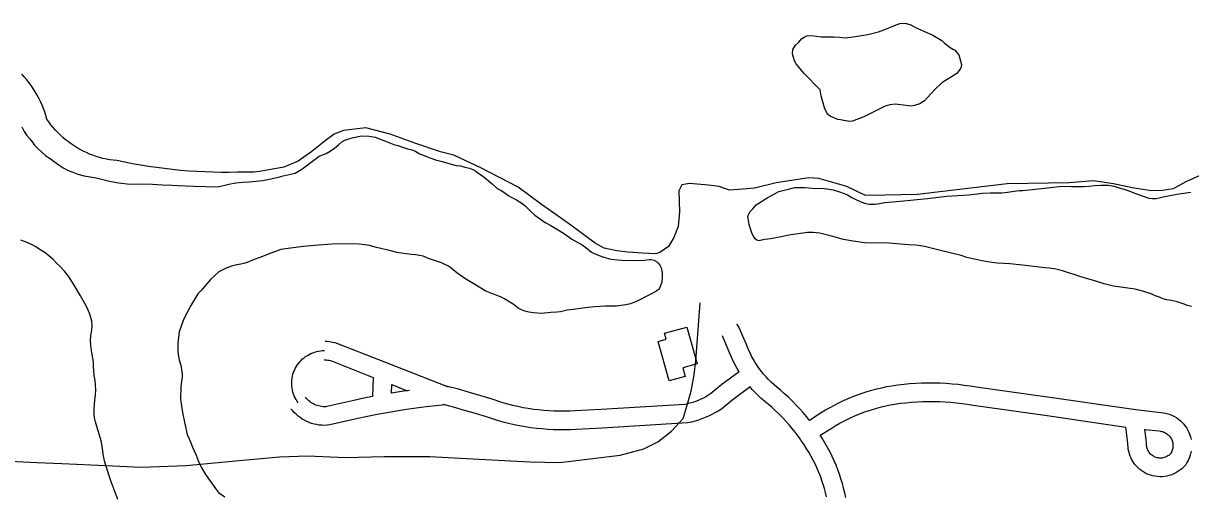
# Model space of a CAD drawing. Extents: x 3704301 to 3742427, y 506229 to 532009.
# Drawn here: x 3717011 to 3718892, y 512803 to 513561 of the extents above; entities that cross this region are included whole.
import ezdxf

# ---------------------------------------------------------------- set-up
doc = ezdxf.new("R2010")
doc.units = 0
for name, color, linetype in [('V-BLDG-OTLN', 7, 'Continuous'), ('V-ROAD-CNTR', 7, 'Continuous'), ('V-SITE-OTLN', 7, 'Continuous'), ('V-TOPO-SHOR', 7, 'Continuous')]:
    doc.layers.add(name, color=color, linetype=linetype)

msp = doc.modelspace()

# ---------------------------------------------------------------- linework, layer by layer
at = {"layer": 'V-BLDG-OTLN'}
msp.add_lwpolyline([(3718079.7, 513071.4), (3718096.4, 513012.3), (3718073.1, 513005.7), (3718077.1, 512991.8), (3718051.6, 512984.6), (3718033.7, 513048.1), (3718046.7, 513051.7), (3718043.9, 513061.3)], close=True, dxfattribs=at)
at = {"layer": 'V-ROAD-CNTR'}
for p, q in [((3717574.6, 512990.3), (3717573.3, 512959.3)), ((3717604.2, 512978.7), (3717603.5, 512964.7))]:
    msp.add_line(p, q, dxfattribs=at)
for points in [[(3716989.4, 512855.2), (3717032.6, 512853.2), (3717073, 512851.3), (3717143.3, 512848), (3717201, 512845.2), (3717273, 512848.3), (3717364.6, 512856.7), (3717423.5, 512862.2), (3717468.7, 512863.7), (3717529.7, 512861), (3717592.5, 512862.5), (3717665.6, 512862.4), (3717724.6, 512859.6), (3717827, 512854.2), (3717875.4, 512852.7), (3717972.2, 512864.7), (3718010.5, 512874.8), (3718033.1, 512886.5), (3718054.9, 512903.6), (3718073.7, 512923.9), (3718080.5, 512945.7), (3718087, 512968.2), (3718091.8, 512994.1), (3718094.2, 513016.8), (3718098.1, 513066.7), (3718101.2, 513110.3)], [(3718277.6, 512920.8), (3718272.7, 512926.9), (3718267.2, 512933.4), (3718261.5, 512939.8), (3718255.6, 512946.1), (3718249.6, 512952.2), (3718243.4, 512958.2), (3718237.1, 512963.9), (3718230.6, 512969.6), (3718224.2, 512974.8), (3718219.8, 512978.6), (3718215.5, 512982.6), (3718211.4, 512986.7), (3718207.4, 512991), (3718203.6, 512995.4), (3718200, 512999.9), (3718196.5, 513004.6), (3718193.1, 513009.3), (3718190, 513014.2), (3718187, 513019.2), (3718184.2, 513024.4), (3718181.6, 513029.6), (3718179.1, 513034.9), (3718176.8, 513040.5), (3718163.2, 513072.8), (3718160.4, 513076.2)], [(3718163.9, 512999.3), (3718160.9, 513004.4), (3718157.6, 513010.4), (3718154.5, 513016.6), (3718151.7, 513022.8), (3718149.1, 513028.9), (3718137.3, 513057.1), (3718137.3, 513057.1)], [(3717453.7, 512949), (3717451.8, 512951.6), (3717450.1, 512954.4), (3717448.6, 512957.3), (3717447.2, 512960.2), (3717446.1, 512963.3), (3717445.1, 512966.4), (3717444.3, 512969.6), (3717443.7, 512972.8), (3717443.3, 512976), (3717443.1, 512979.2), (3717443.1, 512982.5), (3717443.3, 512985.8), (3717443.8, 512989), (3717444.4, 512992.2), (3717445.2, 512995.4), (3717446.2, 512998.5), (3717447.4, 513001.5), (3717448.7, 513004.4), (3717450.3, 513007.3), (3717452, 513010.1), (3717453.9, 513012.7), (3717456, 513015.3), (3717458.2, 513017.6), (3717460.5, 513019.9), (3717463, 513022), (3717465.6, 513024), (3717468.4, 513025.8), (3717471.2, 513027.4), (3717474.1, 513028.8), (3717477.1, 513030.1), (3717480.2, 513031.1), (3717483.3, 513032), (3717486.5, 513032.7), (3717489.7, 513033.1), (3717493, 513033.4), (3717496.2, 513033.5)], [(3717496.8, 513048.5), (3717500.5, 513048.4), (3717504.7, 513047.9), (3717508.8, 513047.3), (3717512.9, 513046.3), (3717517.1, 513045.1), (3717595.6, 513014.3), (3717695.2, 512975.2)], [(3717495.7, 513018.5), (3717498.5, 513018.4), (3717500.8, 513018.2), (3717503.1, 513017.8), (3717505.4, 513017.3), (3717507.4, 513016.7), (3717574.6, 512990.3)], [(3718164, 512999.3), (3718136.2, 512978.5), (3718117.9, 512963.6), (3718114.5, 512961.4), (3718110.5, 512959.1), (3718106.4, 512956.9), (3718102.3, 512954.9), (3718098, 512953.1), (3718093.7, 512951.4), (3718089.3, 512949.9), (3718084.9, 512948.5), (3718080.4, 512947.4), (3718076.8, 512946.6), (3717941.9, 512938.3), (3717899.9, 512936.3), (3717891.3, 512935.8), (3717882.9, 512935.6), (3717874.5, 512935.6), (3717866.1, 512935.8), (3717857.7, 512936.2), (3717849.3, 512936.8), (3717840.9, 512937.7), (3717832.6, 512938.7), (3717824.3, 512940), (3717816, 512941.4), (3717807.7, 512943.1), (3717799.5, 512944.9), (3717791.4, 512947), (3717783.4, 512949.2), (3717765.9, 512955), (3717747.9, 512960.6), (3717729.8, 512965.9), (3717711.7, 512971), (3717692, 512976.2), (3717690.9, 512976.2)], [(3718181.6, 512975), (3718154.7, 512954.8), (3718135.5, 512939.2), (3718130.1, 512935.8), (3718125.1, 512932.9), (3718120, 512930.2), (3718114.8, 512927.7), (3718109.5, 512925.4), (3718104.1, 512923.2), (3718098.6, 512921.3), (3718093.1, 512919.7), (3718087.5, 512918.2), (3718081, 512916.8), (3717943.5, 512908.3), (3717901.4, 512906.3), (3717892.5, 512905.8), (3717883.3, 512905.6), (3717874.1, 512905.6), (3717865, 512905.8), (3717855.8, 512906.3), (3717846.7, 512907), (3717837.6, 512907.9), (3717828.5, 512909), (3717819.4, 512910.3), (3717810.4, 512911.9), (3717801.4, 512913.7), (3717792.5, 512915.8), (3717783.6, 512918), (3717774.7, 512920.5), (3717756.8, 512926.4), (3717739.2, 512931.9), (3717721.6, 512937.1), (3717703.8, 512942), (3717687.7, 512946.3), (3717690.4, 512946.2), (3717675.4, 512944.6), (3717659.6, 512942.7), (3717643.7, 512940.6), (3717628, 512938.3), (3717612.2, 512935.8), (3717590.4, 512932), (3717580.8, 512930.2), (3717565.1, 512927.2), (3717549.6, 512923.9), (3717504.8, 512913.5), (3717500.1, 512913), (3717495.9, 512912.9), (3717491.7, 512913), (3717487.6, 512913.4), (3717483.4, 512914.1), (3717479.3, 512915), (3717475.3, 512916.1), (3717471.4, 512917.5), (3717467.5, 512919.1), (3717463.8, 512921), (3717460.2, 512923.1), (3717456.7, 512925.4), (3717453.3, 512927.9), (3717450.2, 512930.7), (3717447.2, 512933.6), (3717444.3, 512936.7), (3717442, 512939.6)], [(3717604.7, 512978.5), (3717629.4, 512968.8)], [(3718305, 512797.8), (3718303.4, 512804.5), (3718301.6, 512811.1), (3718299.6, 512817.7), (3718297.4, 512824.2), (3718295.1, 512830.7), (3718292.6, 512837.1), (3718289.9, 512843.4), (3718287, 512849.7), (3718283.9, 512855.8), (3718280.3, 512862.7), (3718276.4, 512869.4), (3718272.3, 512876.1), (3718268.1, 512882.7), (3718263.7, 512889.1), (3718261.3, 512892.5), (3718259.2, 512895.5), (3718254.4, 512901.7), (3718249.6, 512907.8), (3718244.5, 512913.8), (3718239.3, 512919.6), (3718234, 512925.3), (3718228.5, 512930.9), (3718222.9, 512936.3), (3718217.1, 512941.5), (3718211.2, 512946.6), (3718204.9, 512951.8), (3718199.7, 512956.3), (3718194.7, 512961), (3718189.8, 512965.9), (3718185.1, 512970.9), (3718181.1, 512975.5)], [(3718277.2, 512921.3), (3718296.5, 512933.5), (3718303.4, 512937.7), (3718310.5, 512941.8), (3718317.6, 512945.7), (3718324.9, 512949.4), (3718332.3, 512952.8), (3718339.7, 512956.1), (3718347.2, 512959.2), (3718354.9, 512962.1), (3718362.5, 512964.8), (3718370.3, 512967.3), (3718378.1, 512969.6), (3718386, 512971.7), (3718393.9, 512973.6), (3718401.9, 512975.3), (3718410, 512976.8), (3718419.8, 512978.1), (3718429.5, 512979.3), (3718439.2, 512980.2), (3718449, 512980.9), (3718458.7, 512981.3), (3718468.5, 512981.5), (3718478.3, 512981.5), (3718488, 512981.2), (3718497.8, 512980.7), (3718507.5, 512980), (3718517.2, 512979.1), (3718526.9, 512977.9), (3718536.6, 512976.5), (3718545.8, 512974.9), (3718664.8, 512958.5), (3718803.1, 512938.2)], [(3717573.5, 512959.4), (3717559.1, 512956.6), (3717543.1, 512953.2), (3717500, 512943.2), (3717498.2, 512943), (3717495.9, 512942.9), (3717493.6, 512943), (3717491.3, 512943.2), (3717489, 512943.6), (3717486.7, 512944.1), (3717484.4, 512944.7), (3717482.2, 512945.5), (3717480.1, 512946.4), (3717478, 512947.4), (3717476, 512948.6), (3717474, 512949.9), (3717472.2, 512951.3), (3717470.4, 512952.8), (3717468.7, 512954.4), (3717467.2, 512956.2), (3717465.4, 512958.4)], [(3717632.8, 512969.3), (3717623.5, 512968), (3717607.3, 512965.4), (3717603.3, 512964.7)], [(3718294.6, 512896.9), (3718312.3, 512908), (3718318.7, 512911.9), (3718325.1, 512915.6), (3718331.5, 512919.1), (3718338.1, 512922.4), (3718344.8, 512925.6), (3718351.5, 512928.5), (3718358.3, 512931.4), (3718365.2, 512934), (3718372.1, 512936.4), (3718379.1, 512938.7), (3718386.2, 512940.7), (3718393.3, 512942.6), (3718400.5, 512944.3), (3718407.7, 512945.8), (3718414.8, 512947.1), (3718423.7, 512948.4), (3718432.6, 512949.4), (3718441.7, 512950.3), (3718450.7, 512950.9), (3718459.7, 512951.3), (3718468.8, 512951.5), (3718477.8, 512951.5), (3718486.9, 512951.2), (3718495.9, 512950.8), (3718505, 512950.1), (3718514, 512949.2), (3718523, 512948.1), (3718531.9, 512946.8), (3718541.2, 512945.2), (3718660.6, 512928.8), (3718787.4, 512910.1)], [(3718802.5, 512938.2), (3718844.1, 512933.6), (3718847.4, 512933.2), (3718851.3, 512932.5), (3718855, 512931.5), (3718858.7, 512930.3), (3718862.3, 512928.7), (3718865.7, 512927), (3718869.1, 512924.9), (3718872.2, 512922.7), (3718875.2, 512920.2), (3718878, 512917.5), (3718880.6, 512914.6), (3718883, 512911.5), (3718885.2, 512908.3), (3718887.1, 512904.9), (3718888.8, 512901.4), (3718890.2, 512897.8), (3718891.3, 512894.1), (3718892.2, 512890.3)], [(3718892.4, 512871), (3718891.6, 512867.1), (3718890.5, 512863.4), (3718889.2, 512859.8), (3718887.6, 512856.2), (3718885.7, 512852.8), (3718883.2, 512848.9), (3718880.1, 512845.5), (3718877.3, 512842.8), (3718874.3, 512840.4), (3718871.1, 512838.2), (3718867.8, 512836.3), (3718864.3, 512834.6), (3718860.8, 512833.1), (3718857.1, 512831.9), (3718853.4, 512831), (3718849.6, 512830.4), (3718845.7, 512830), (3718841.9, 512830), (3718838, 512830.2), (3718834.2, 512830.7), (3718830.4, 512831.5), (3718826.7, 512832.5), (3718823.1, 512833.8), (3718819.6, 512835.4), (3718816.2, 512837.3), (3718813, 512839.3), (3718809.9, 512841.7), (3718807, 512844.2), (3718804.3, 512846.9), (3718801.8, 512849.9), (3718799.5, 512853), (3718797.5, 512856.2), (3718795.7, 512859.7), (3718794.1, 512863.2), (3718792.9, 512866.8), (3718791.9, 512870.5), (3718791.1, 512874.3), (3718790.7, 512878.2), (3718790.5, 512882), (3718790.6, 512884.2), (3718787.4, 512910.1)], [(3718817.8, 512906.4), (3718840.7, 512903.8), (3718843, 512903.6), (3718844.7, 512903.2), (3718846.3, 512902.8), (3718847.9, 512902.3), (3718849.5, 512901.6), (3718851, 512900.8), (3718852.5, 512899.9), (3718853.9, 512898.9), (3718855.2, 512897.8), (3718856.5, 512896.6), (3718857.6, 512895.3), (3718858.7, 512894), (3718859.6, 512892.6), (3718860.5, 512891.1), (3718861.2, 512889.5), (3718861.8, 512887.9), (3718862.3, 512886.3), (3718862.7, 512884.6), (3718863, 512882.9), (3718863.1, 512881.2), (3718863.1, 512879.5), (3718863, 512877.8), (3718862.8, 512876.1), (3718862.4, 512874.4), (3718862, 512872.7), (3718861.4, 512871.1), (3718860.7, 512869.6), (3718859.8, 512868), (3718859.3, 512867.3), (3718858.7, 512866.6), (3718857.5, 512865.5), (3718856.3, 512864.4), (3718854.9, 512863.5), (3718853.5, 512862.7), (3718852, 512861.9), (3718850.5, 512861.3), (3718848.9, 512860.8), (3718847.3, 512860.4), (3718845.7, 512860.2), (3718844.1, 512860), (3718842.4, 512860), (3718840.8, 512860.1), (3718839.2, 512860.3), (3718837.6, 512860.6), (3718836, 512861.1), (3718834.4, 512861.6), (3718832.9, 512862.3), (3718831.5, 512863.1), (3718830.1, 512864), (3718828.8, 512865), (3718827.6, 512866.1), (3718826.4, 512867.2), (3718825.3, 512868.5), (3718824.4, 512869.8), (3718823.5, 512871.2), (3718822.7, 512872.6), (3718822.1, 512874.2), (3718821.5, 512875.7), (3718821.1, 512877.3), (3718820.8, 512878.9), (3718820.6, 512880.5), (3718820.5, 512882.2), (3718820.6, 512885.5), (3718818, 512906.8)], [(3718335.8, 512796.7), (3718334.2, 512804.3), (3718332.5, 512811.8), (3718330.4, 512819.3), (3718328.2, 512826.7), (3718325.8, 512834.1), (3718323.2, 512841.3), (3718320.3, 512848.5), (3718317.3, 512855.6), (3718314, 512862.7), (3718310.6, 512869.6), (3718306.5, 512877.2), (3718302.2, 512884.7), (3718297.8, 512892), (3718294.4, 512897.3)]]:
    msp.add_lwpolyline(points, dxfattribs=at)
at = {"layer": 'V-SITE-OTLN'}
for points in [[(3717155.6, 513340.4), (3717150, 513341.2), (3717144.5, 513342.3), (3717139, 513343.5), (3717133.5, 513345), (3717128.1, 513346.6), (3717122.8, 513348.5), (3717117.5, 513350.5), (3717112.3, 513352.8), (3717107.2, 513355.2), (3717102.2, 513357.8), (3717097.3, 513360.6), (3717092.5, 513363.6), (3717087.9, 513366.7), (3717083.3, 513370.1), (3717078.9, 513373.6), (3717074.6, 513377.2), (3717070.4, 513381), (3717066.4, 513385), (3717062.5, 513389.1), (3717058.8, 513393.4), (3717055.2, 513397.7), (3717051.9, 513402.2), (3717048.6, 513406.9), (3717047, 513412.6), (3717045.1, 513418.3), (3717043, 513423.9), (3717040.8, 513429.5), (3717038.3, 513435), (3717035.7, 513440.3), (3717032.9, 513445.6), (3717029.9, 513450.8), (3717026.7, 513455.9), (3717023.3, 513460.8), (3717019.8, 513465.6), (3717016.1, 513470.4), (3717012.3, 513474.9), (3717008.3, 513479.4)], [(3718909.2, 513316.8), (3718883.7, 513305.6), (3718863.6, 513294.4), (3718846.1, 513291.4), (3718828.5, 513291.1), (3718797.3, 513296), (3718767.5, 513302.3), (3718734.9, 513307.2), (3718695.8, 513303.8), (3718595.7, 513302.2), (3718451.3, 513285), (3718398.6, 513284.1), (3718367.5, 513283.6), (3718337.5, 513298), (3718292.7, 513310.8), (3718276.5, 513311.9), (3718223.9, 513304.2), (3718188.8, 513295.5), (3718169.9, 513293.9), (3718148.6, 513292.3), (3718131.7, 513297.9), (3718114.9, 513300.1), (3718083.9, 513302.8), (3718071.9, 513300.8), (3718067.1, 513290.9), (3718068.2, 513257.4), (3718066.1, 513233.7), (3718059, 513215.8), (3718050.4, 513201.4), (3718036.2, 513191.8), (3718029.9, 513189.7), (3718008.2, 513190.4), (3717985, 513192.4), (3717967.2, 513194.6), (3717946.4, 513198.7), (3717932, 513206.9), (3717914, 513220.4), (3717893.1, 513235.8), (3717876.2, 513247.3), (3717845.7, 513269), (3717807.8, 513297), (3717747.7, 513328), (3717704.5, 513348.5), (3717682.7, 513354), (3717643.1, 513367.2), (3717601.9, 513382.3), (3717562.4, 513392.5), (3717526.4, 513388.4), (3717511.8, 513382.3), (3717497.2, 513371.7), (3717475.8, 513354.6), (3717453.8, 513339), (3717430.3, 513329.2), (3717391, 513322.2), (3717386.5, 513321.6), (3717381.9, 513321.2), (3717377.4, 513321.1), (3717372.8, 513321.1), (3717368.3, 513321.3), (3717355.2, 513321), (3717342.2, 513320.8), (3717329.2, 513320.9), (3717316.2, 513321.1), (3717303.2, 513321.6), (3717290.1, 513322.2), (3717277.2, 513323.1), (3717264.2, 513324.1), (3717251.2, 513325.4), (3717238.3, 513326.9), (3717225.3, 513328.5), (3717212.4, 513330.4), (3717199.6, 513332.4), (3717186.8, 513334.7), (3717174, 513337.1), (3717161.2, 513339.8), (3717155.6, 513340.4)]]:
    msp.add_lwpolyline(points, dxfattribs=at)
at = {"layer": 'V-TOPO-SHOR'}
for points in [[(3718294.5, 513454), (3718268.3, 513480.7), (3718255.9, 513496), (3718253.1, 513500.7), (3718251.6, 513506.1), (3718250.2, 513512.2), (3718250.8, 513519), (3718254.7, 513525.8), (3718260.1, 513530.7), (3718264.7, 513536.2), (3718268.7, 513539), (3718273.4, 513541.1), (3718280.2, 513541.9), (3718296.5, 513539.4), (3718316.2, 513539.7), (3718326.3, 513539.2), (3718335.2, 513538), (3718348, 513539.6), (3718371.7, 513543.3), (3718388.6, 513547.7), (3718398.7, 513551.2), (3718414.2, 513557.6), (3718422.9, 513561.1), (3718431.7, 513561.3), (3718440.6, 513558.7), (3718448.1, 513554.8), (3718476.1, 513542.3), (3718490.5, 513533.8), (3718494.6, 513529.8), (3718504.2, 513522.5), (3718509.7, 513519.2), (3718511, 513518.5), (3718514.5, 513514.5), (3718518, 513510.5), (3718522.3, 513495), (3718521.7, 513490.9), (3718520.4, 513487.5), (3718517.7, 513484.1), (3718515.1, 513480.6), (3718490.9, 513465.3), (3718480.2, 513455), (3718466.9, 513441.2), (3718462.9, 513436.4), (3718455.5, 513431.5), (3718446.8, 513428.7), (3718440.7, 513427.9), (3718433.2, 513428.5), (3718415.6, 513430.9), (3718406.8, 513430), (3718399.3, 513427.9), (3718365.1, 513410.4), (3718346.9, 513403.3), (3718341.4, 513403.2), (3718327.2, 513405.7), (3718323.1, 513406.3), (3718310.8, 513411.5), (3718306, 513415.5), (3718304.6, 513418.2), (3718301.8, 513424.9), (3718296, 513444.5), (3718294.5, 513454)], [(3717008.4, 513394.5), (3717011.8, 513386.6), (3717016.3, 513380.5), (3717020.6, 513375.4), (3717024.8, 513370.3), (3717028.8, 513364.8), (3717034.2, 513359.4), (3717047.2, 513347.5), (3717054.1, 513343), (3717060.5, 513338.2), (3717067.7, 513332.8), (3717075.1, 513328.2), (3717083.2, 513323.7), (3717090.5, 513321), (3717098.3, 513318.2), (3717108.7, 513315.3), (3717128.2, 513312.1), (3717149.4, 513306.8), (3717164.1, 513303.9), (3717182.6, 513301.6), (3717200.6, 513302.5), (3717219.1, 513301.9), (3717226.5, 513301.2), (3717235.1, 513300.8), (3717250.1, 513300.3), (3717259.3, 513299.6), (3717285, 513298.6), (3717324, 513297.8), (3717341.8, 513302), (3717353.3, 513303.9), (3717364.6, 513305.1), (3717374.4, 513305.8), (3717385.2, 513306.6), (3717396.3, 513307.6), (3717404.9, 513309.4), (3717411.9, 513311.2), (3717421.6, 513313.2), (3717429.6, 513315.1), (3717448.5, 513319.6), (3717459.4, 513325.8), (3717487.5, 513346.8), (3717498.6, 513351.4), (3717505.2, 513355.2), (3717512.1, 513360), (3717519.2, 513366), (3717523.9, 513369.9), (3717528.9, 513372.8), (3717535.4, 513375.2), (3717542.5, 513377.1), (3717555.6, 513379.6), (3717567.9, 513379.4), (3717577.8, 513377.8), (3717591.6, 513372.3), (3717607.9, 513365.9), (3717614, 513364), (3717621.6, 513361.3), (3717629.7, 513358.9), (3717636.8, 513357.1), (3717642.8, 513354.9), (3717648, 513351.2), (3717661.7, 513345.8), (3717667.2, 513343.7), (3717675.1, 513341), (3717685.4, 513338.2), (3717694.6, 513335.9), (3717702.1, 513333.6), (3717708.3, 513332.2), (3717715.1, 513331.3), (3717722.3, 513329.5), (3717729.8, 513327.5), (3717737.7, 513324.3), (3717743.3, 513320.4), (3717750.3, 513315.5), (3717766.2, 513302.5), (3717774.3, 513295), (3717780.5, 513291.4), (3717786.3, 513287.9), (3717792.1, 513283.7), (3717797.7, 513280.5)], [(3718215.4, 513213.8), (3718205.6, 513212.4), (3718200.3, 513211.3), (3718196.4, 513210.7), (3718192.6, 513211.6), (3718190, 513213.6), (3718187.6, 513216.8), (3718185.3, 513221.5), (3718182.6, 513229.8), (3718180.2, 513236.9), (3718178.2, 513249.6), (3718179.7, 513253.8), (3718182.1, 513257.7), (3718186.2, 513262.2), (3718191.4, 513268.7), (3718210.3, 513280.5), (3718228.3, 513289.8), (3718236.7, 513292.2), (3718243.5, 513293.9), (3718253.9, 513296.4), (3718270.1, 513296.5), (3718286.9, 513294.7), (3718296.9, 513295.3), (3718305.2, 513294.3), (3718315.7, 513292.5), (3718324.2, 513290), (3718333.4, 513287), (3718338.7, 513284.5), (3718345.5, 513280.6), (3718351.3, 513277.5), (3718359.1, 513273.9), (3718365.9, 513271.3), (3718373.8, 513269.4), (3718382.7, 513269.4), (3718390, 513270.8), (3718398.7, 513272.1), (3718423.6, 513274.7)], [(3718423.6, 513274.7), (3718467.4, 513278.6), (3718498.6, 513282.3), (3718534.2, 513284.9), (3718556.2, 513287.3), (3718568.8, 513287.7), (3718587.5, 513287.8), (3718596.4, 513288.7), (3718607.2, 513290.4), (3718615.4, 513291.5), (3718621, 513291.8), (3718656.3, 513295.4), (3718684.4, 513298.4), (3718699.5, 513298.2), (3718709.1, 513297.9), (3718719.2, 513297.9), (3718727.6, 513298.8), (3718736.7, 513299.5), (3718746.9, 513300.1), (3718758.9, 513300), (3718768.2, 513298.5), (3718776.4, 513296.2), (3718785.9, 513293.2), (3718805.8, 513285.8), (3718824.2, 513279.3), (3718829.9, 513278.8), (3718836.1, 513279), (3718841, 513280), (3718847.2, 513281.2), (3718869.5, 513285.8), (3718892.1, 513289.1)], [(3717797.7, 513280.5), (3717805.6, 513276.5), (3717812.5, 513272.4), (3717818.9, 513267.7), (3717827.5, 513259.1), (3717835.1, 513251.7), (3717844.1, 513245.5), (3717851.4, 513240.2), (3717860.5, 513235), (3717871.2, 513228.7), (3717880.9, 513222.8), (3717887.8, 513217.9), (3717894.4, 513213), (3717910.9, 513204), (3717917.2, 513199.5), (3717926.3, 513192.3), (3717932.3, 513189.5), (3717938.5, 513186.7), (3717946.3, 513184.1), (3717957.2, 513181), (3717968.5, 513179.7), (3717974.4, 513179.1), (3717998.7, 513178.7), (3718011.8, 513179.3), (3718019.5, 513180.6), (3718022.4, 513180.6), (3718027, 513179.3), (3718030.8, 513177.1), (3718033.6, 513174.5), (3718036.5, 513171.3), (3718038.6, 513166.7), (3718039.5, 513162.8), (3718040.2, 513159), (3718039.9, 513152.2), (3718039.5, 513144), (3718035.1, 513132.5), (3718031.6, 513129.6), (3718027.8, 513127.5), (3718024.2, 513125.5), (3718019.4, 513123.3), (3717999.8, 513113.2), (3717989.1, 513108.9), (3717981.5, 513107.2), (3717973.9, 513106.1), (3717966.6, 513105.2), (3717956.8, 513105), (3717948.9, 513105.1), (3717940.4, 513104.6), (3717931.4, 513103.8), (3717920.5, 513103.2), (3717896.7, 513099.9), (3717887.2, 513098.5), (3717880.8, 513097.1), (3717876.4, 513096.1), (3717870.5, 513095.2), (3717860.8, 513095.1), (3717845.9, 513093.5), (3717832.5, 513094.3), (3717825.4, 513095.2), (3717818.6, 513097.3), (3717813.2, 513099.3), (3717807.8, 513101.8), (3717800, 513108.3), (3717784.7, 513117.5), (3717779.5, 513120.2), (3717775.4, 513121.5), (3717769.9, 513123.8), (3717764.1, 513126.2), (3717758.7, 513128.1), (3717755, 513129.6), (3717738.3, 513140.2), (3717722, 513149.7), (3717709.1, 513159.1), (3717699.3, 513166.9), (3717694.8, 513170.1), (3717689, 513173), (3717684.6, 513174.9), (3717678.3, 513177.4), (3717665, 513181.5), (3717662, 513182.7), (3717658.6, 513184.2), (3717655, 513185.5), (3717649.2, 513186.7), (3717642.4, 513187.8), (3717636, 513188.6), (3717624, 513190), (3717612.7, 513191.9), (3717603.1, 513194.5), (3717579.9, 513199.6), (3717574, 513201.4), (3717568.4, 513202.8), (3717561.2, 513204.1), (3717551.9, 513205.2), (3717542.9, 513205.8), (3717532, 513205.3), (3717514.8, 513205.5), (3717479.9, 513203), (3717461.9, 513201.2), (3717441.4, 513198.9), (3717425.4, 513196.3), (3717406.7, 513189.6)], [(3718893.2, 513104.7), (3718886.6, 513106.3), (3718879.3, 513108.9), (3718870.1, 513112), (3718861, 513114.2), (3718853.3, 513115.4), (3718847.2, 513117.1), (3718840, 513120), (3718834.2, 513121.7), (3718828, 513125), (3718816.3, 513128.9), (3718802.3, 513132.5), (3718790.6, 513134.3), (3718779.2, 513135.5), (3718767.1, 513137.4), (3718752.1, 513140.9), (3718733.5, 513146.8), (3718723.9, 513149.8), (3718713.3, 513152.9), (3718705.3, 513155.5), (3718696.3, 513158.3), (3718684.9, 513162), (3718674.3, 513164.8), (3718664.4, 513166.2), (3718656.5, 513166.9), (3718648, 513168), (3718616.1, 513172), (3718600, 513173.6), (3718590.1, 513174.1), (3718579.6, 513174.7), (3718571, 513175.5), (3718564.6, 513176.5), (3718555.3, 513178.2), (3718540.6, 513181.5), (3718530.9, 513183.8), (3718521.9, 513186.7), (3718488.5, 513194.8), (3718469.2, 513199.9), (3718462.7, 513201.5), (3718456.2, 513202.4), (3718448.3, 513203.5), (3718437.7, 513204.1), (3718424, 513205.1), (3718405.7, 513206.9), (3718395.9, 513207.5), (3718383.6, 513206.5), (3718366, 513207.3), (3718348, 513210.1), (3718332.4, 513212.4), (3718314.9, 513217.4), (3718293.9, 513223), (3718283.4, 513223.7), (3718274.2, 513224), (3718266.6, 513222.9), (3718259.3, 513222), (3718247.3, 513220.4), (3718232, 513216.7), (3718215.4, 513213.8)], [(3717163.2, 512793.4), (3717151.5, 512823.2), (3717144.1, 512846.4), (3717141.5, 512855.9), (3717140.5, 512861.2), (3717139.6, 512866), (3717138.6, 512871.7), (3717137.5, 512878.8), (3717136.5, 512886), (3717135.2, 512891.5), (3717133, 512898.6), (3717131.2, 512904), (3717129, 512911.1), (3717127, 512918.6), (3717125.5, 512925.2), (3717124.8, 512931.2), (3717124.9, 512938.6), (3717125.4, 512946.3), (3717126.1, 512953.7), (3717127.2, 512961.8), (3717127.5, 512970.2), (3717127.1, 512977.9), (3717126.3, 512985.4), (3717125, 512993.4), (3717124.5, 513000.8), (3717123.9, 513007.6), (3717123.6, 513015.4), (3717121, 513030.6), (3717119.9, 513036.7), (3717119.3, 513043.4), (3717119.1, 513049.3), (3717119.7, 513058.5), (3717120.9, 513066.1), (3717121.5, 513073.2), (3717121, 513080.8), (3717119.7, 513086.7), (3717117.7, 513092.2), (3717115.4, 513098.4), (3717112.2, 513105.8), (3717103, 513121.7), (3717092.8, 513138.9), (3717083.6, 513153.7), (3717076.9, 513161.7), (3717070.1, 513168.9), (3717064.3, 513174.5), (3717058.7, 513180.3), (3717051.4, 513187), (3717044.4, 513192), (3717038.1, 513196), (3717031.1, 513200.6), (3717023.7, 513204.7), (3717015.3, 513208.5), (3717006.5, 513211.7)], [(3717406.7, 513189.6), (3717391.6, 513183.4), (3717382.6, 513180.4), (3717376.3, 513177.9), (3717371.5, 513175.6), (3717366.1, 513173.8), (3717361.4, 513173), (3717354.6, 513171.6), (3717346.3, 513169.4), (3717338.7, 513166.7), (3717333, 513164.4), (3717325.9, 513160.6), (3717312.2, 513148), (3717297.5, 513130.6), (3717291.8, 513124.9), (3717280.6, 513106.3), (3717269.5, 513084.9), (3717262, 513063.7), (3717259.5, 513045.2), (3717259.4, 513031.2), (3717260.6, 513023.8), (3717262, 513018.5), (3717263.7, 513011.8), (3717264.8, 513006.5), (3717265.6, 513002.2), (3717266.5, 512997), (3717266.6, 512991), (3717265.6, 512983.8), (3717264.5, 512975.8), (3717264.1, 512955), (3717267.1, 512933.6), (3717270.8, 512915.2), (3717274.7, 512898.2), (3717277.8, 512891), (3717280.5, 512884.7), (3717283.1, 512877.9), (3717285.8, 512872), (3717289.3, 512864.6), (3717294.1, 512852), (3717298.4, 512843.6), (3717304.4, 512833.8), (3717309.5, 512826.3), (3717315.1, 512818.6), (3717320.4, 512810.8), (3717325.3, 512804.8), (3717335.2, 512797.4)]]:
    msp.add_lwpolyline(points, dxfattribs=at)

doc.saveas('drawing.dxf')
